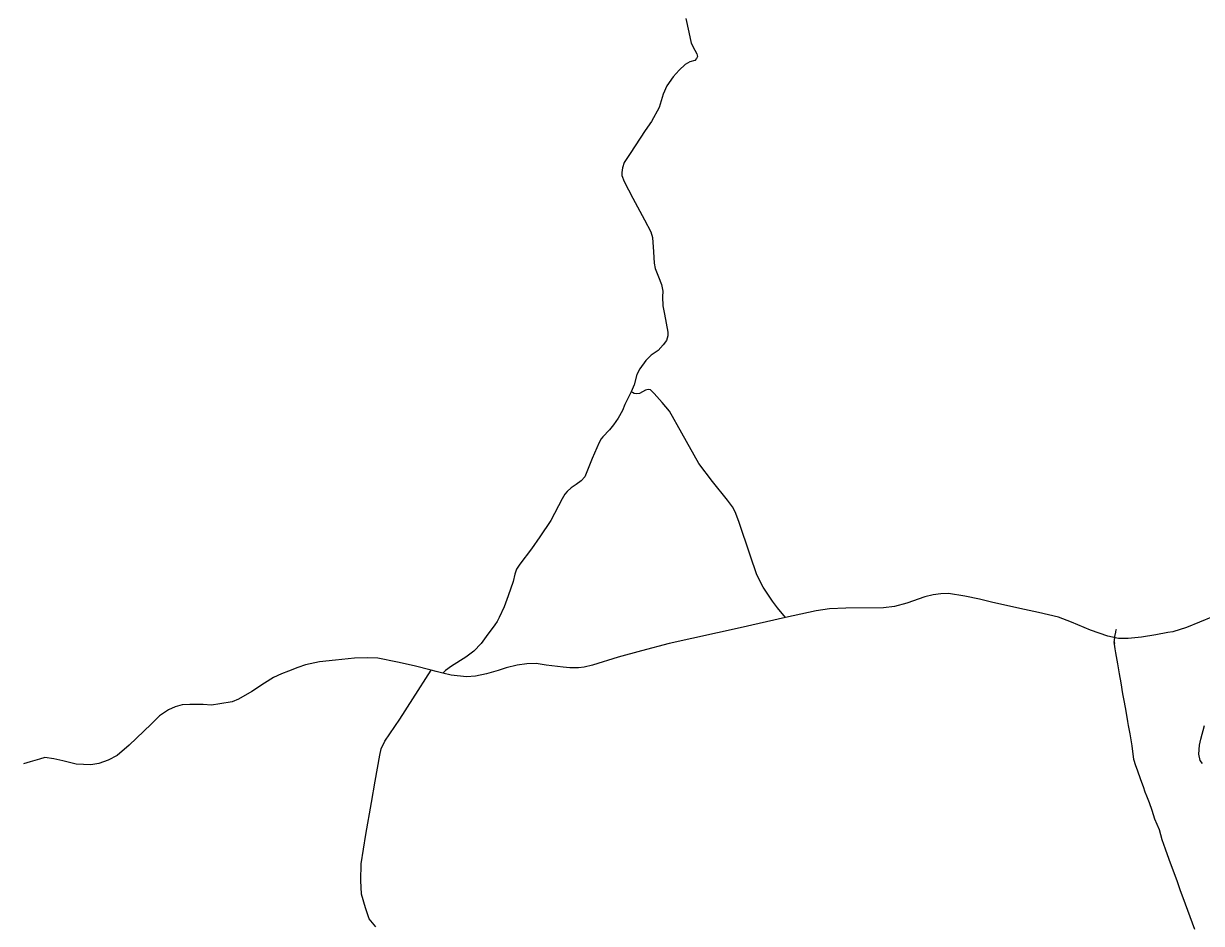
# Model space of a CAD drawing. Extents: x -789162 to -606354, y -1062736 to -945481.
# Drawn here: x -690256 to -685644, y -958641 to -955119 of the extents above; entities that cross this region are included whole.
import ezdxf

# ---------------------------------------------------------------- set-up
doc = ezdxf.new("R2010")
doc.units = 0
for name, color, linetype in [('_SIRSI VZTAHY_SILNICE I TRIDY_STAV', 7, 'Continuous'), ('_SIRSI VZTAHY_SILNICE III TRIDY_STAV', 7, 'Continuous'), ('_SIRSI VZTAHY_VTL PLYNOVOD', 7, 'Continuous')]:
    doc.layers.add(name, color=color, linetype=linetype)

msp = doc.modelspace()

# ---------------------------------------------------------------- linework, layer by layer
at = {"layer": '_SIRSI VZTAHY_SILNICE I TRIDY_STAV'}
msp.add_lwpolyline([(-685640.1, -958015.3), (-685650.1, -958003), (-685655, -957977.9), (-685652.5, -957943.3), (-685647.3, -957919.2), (-685633, -957866.4)], dxfattribs=at)
at = {"layer": '_SIRSI VZTAHY_SILNICE III TRIDY_STAV'}
for points in [[(-687662.7, -955098.5), (-687651.1, -955153), (-687641.8, -955195.6), (-687627.6, -955223.1), (-687619.6, -955236.6), (-687617.5, -955247.7), (-687621.2, -955255.6), (-687628, -955262.8), (-687647.4, -955268.9), (-687666.2, -955279.4), (-687689.4, -955300.6), (-687712.2, -955327.6), (-687737.8, -955361.9), (-687751.6, -955395.1), (-687768.1, -955446.7), (-687797.6, -955502.4), (-687821.9, -955536.7), (-687881.3, -955626.9), (-687904.3, -955662.3), (-687911.1, -955682.7), (-687913.3, -955701.3), (-687913, -955713.4), (-687904.9, -955736.7), (-687870.9, -955802), (-687824.6, -955887.2), (-687800.7, -955933.4), (-687793.4, -955955.7), (-687789.6, -956011.8), (-687787.1, -956056.3), (-687782.6, -956077.2), (-687769.9, -956109.7), (-687758.5, -956139.6), (-687752.9, -956166.3), (-687754.2, -956188.7), (-687753.2, -956224.1), (-687747.1, -956256.4), (-687732.9, -956326.2), (-687733.6, -956341.2), (-687739.4, -956358.7), (-687752.4, -956376.2), (-687771.7, -956398.1), (-687799.2, -956416.9), (-687820, -956437.6), (-687843.4, -956470.3), (-687855, -956492.8), (-687865.9, -956532.4), (-687876.8, -956559.9)], [(-687876.8, -956559.9), (-687891.8, -956588.7), (-687901.7, -956609.9), (-687910.9, -956632.8), (-687928, -956663.3), (-687946.1, -956688.8), (-687961.5, -956709.1), (-687987.8, -956735.9), (-687994.6, -956744.4), (-688002, -956758.9), (-688029.2, -956821.1), (-688048.5, -956866), (-688059.1, -956892.8), (-688073.4, -956907.8), (-688092.7, -956922.6), (-688111.5, -956935.2), (-688127.8, -956949.9), (-688136.5, -956960.2), (-688147.1, -956978.2), (-688191.6, -957063.9), (-688234.4, -957128), (-688267.7, -957173.9), (-688313.1, -957234.2), (-688325.8, -957253.7), (-688332.9, -957273.4), (-688338.6, -957302.6), (-688358.1, -957357.9), (-688374.4, -957402.1), (-688393.8, -957443.8), (-688401.7, -957458.5), (-688410.2, -957471.4), (-688445.4, -957517.7), (-688464.8, -957544.8), (-688492.6, -957575.6), (-688524, -957597.9), (-688580.3, -957633.9), (-688604.2, -957651.2), (-688614.7, -957660.6)], [(-687273.4, -957443.1), (-687303.6, -957405.6), (-687323.7, -957379.5), (-687360.8, -957324.6), (-687384.9, -957276.7), (-687411.6, -957199.8), (-687456.1, -957066.9), (-687470.4, -957029.5), (-687480.7, -957010), (-687500.5, -956983.7), (-687558.2, -956910.7), (-687612.5, -956840.4), (-687678.4, -956721.3), (-687726.9, -956635.6), (-687755.1, -956601.4), (-687787.4, -956566), (-687801.4, -956552.5), (-687810.1, -956550.9), (-687820.6, -956553.6), (-687844, -956566), (-687855.1, -956568.1), (-687864.9, -956566.3), (-687872, -956562.5), (-687876.8, -956559.9)], [(-685601.5, -957441.3), (-685703.1, -957482.1), (-685756.7, -957498.8), (-685776.7, -957502.5), (-685822.8, -957511.7), (-685879.4, -957520.2), (-685931.1, -957526.1), (-685969.2, -957525.4), (-686010.4, -957516), (-686079.1, -957493.4), (-686153.4, -957460.9), (-686203.5, -957441.5), (-686282.7, -957423.6), (-686336.9, -957411.4), (-686461.3, -957385.1), (-686513.3, -957371.4), (-686571.4, -957359.3), (-686634.6, -957349.7), (-686665, -957350.6), (-686694.2, -957354.2), (-686727.6, -957362.8), (-686798.4, -957386.6), (-686846.2, -957400.6), (-686889.4, -957405.3), (-687036.4, -957407.1), (-687100.6, -957409.3), (-687153.1, -957417.1), (-687273.4, -957443.1)], [(-687273.4, -957443.1), (-687449.9, -957483.7), (-687728.4, -957545.3), (-687836.1, -957573.2), (-687928.6, -957597.9), (-688028.6, -957629.2), (-688060.8, -957637.4), (-688082.9, -957640.5), (-688117.5, -957640.5), (-688143.9, -957638.3), (-688209.6, -957629.2), (-688248.5, -957623.7), (-688286.1, -957624), (-688323.7, -957629.3), (-688366.1, -957640.5), (-688397.9, -957650.2), (-688443, -957663.9), (-688487, -957672.8), (-688521.6, -957675.4), (-688581.7, -957668.7), (-688614.7, -957660.6)], [(-688660.3, -957650), (-688726.5, -957632.4), (-688791.7, -957617.5), (-688869.2, -957602.2), (-688909.8, -957601.1), (-688960.4, -957602.8), (-689034.6, -957609.7), (-689097.6, -957616.8), (-689151.5, -957628.7), (-689182, -957638.6), (-689219.2, -957652.7), (-689245.8, -957663.7), (-689277.2, -957678.2), (-689312.2, -957699.8), (-689362.8, -957733.4), (-689414, -957762.6), (-689439.3, -957772.7), (-689486.8, -957781.8), (-689519.9, -957786.1), (-689553, -957783.4), (-689604.6, -957783.4), (-689635.4, -957785.4), (-689662.7, -957793.5), (-689689, -957804.6), (-689723.4, -957828.3), (-689756.7, -957861.2), (-689842.2, -957942.6), (-689889.2, -957983), (-689925, -958001.7), (-689961.4, -958014.3), (-689992.8, -958019.9), (-690050.1, -958017.9), (-690102.1, -958004.5), (-690136.8, -957996.4), (-690173, -957991.1), (-690193.7, -957997.7), (-690229.6, -958008.3), (-690255.9, -958015.4)], [(-688876.9, -958653.5), (-688902.9, -958622.8), (-688917.5, -958580), (-688933.1, -958526), (-688935.3, -958473.1), (-688934.2, -958408), (-688915.8, -958292.7), (-688894.3, -958167.8), (-688879, -958083.6), (-688861.2, -957981.5), (-688855.9, -957957.3), (-688841.2, -957927.9), (-688783.2, -957840.7), (-688731.5, -957762.1), (-688660.3, -957650)], [(-688614.7, -957660.6), (-688640.1, -957654.9), (-688660.3, -957650)]]:
    msp.add_lwpolyline(points, dxfattribs=at)
at = {"layer": '_SIRSI VZTAHY_VTL PLYNOVOD'}
for points in [[(-685985.5, -957542.5), (-685985.5, -957542.1), (-685985.8, -957538.7), (-685985.2, -957534.2), (-685983.4, -957517.1), (-685979.8, -957500.7), (-685977.9, -957490.6)], [(-685977.9, -957490.6), (-685977.8, -957490.1)], [(-685977.9, -957490.6), (-685977.6, -957490.6), (-685977.2, -957490.6), (-685977, -957490.6), (-685976.9, -957490.6), (-685976.8, -957490.5), (-685976.6, -957490.5)], [(-685985.3, -957544.2), (-685985.7, -957544.2), (-685986.1, -957544.3), (-685986.2, -957543.6), (-685986.3, -957543), (-685985.8, -957543), (-685985.4, -957542.9)], [(-685985.3, -957544.6), (-685984.9, -957544.6), (-685984.4, -957544.5), (-685984.6, -957542.4), (-685985.5, -957542.5)], [(-685985.5, -957542.5), (-685985.4, -957542.9)], [(-685985.4, -957542.9), (-685985.4, -957543.6), (-685985.3, -957544.2)], [(-685985.3, -957544.2), (-685985.3, -957544.6)], [(-685670.5, -958664.5), (-685707, -958565.2), (-685727.3, -958508.5), (-685739.3, -958473.5), (-685757.6, -958425.3), (-685771.4, -958390), (-685784.7, -958349.4), (-685798.2, -958313.7), (-685808.9, -958274.6), (-685826.7, -958233.2), (-685837.3, -958198.7), (-685848.2, -958168), (-685858.9, -958141.9), (-685864.3, -958126.3), (-685870.9, -958105.5), (-685881.8, -958078.8), (-685895.2, -958040.6), (-685901.4, -958024), (-685908.9, -957998.8), (-685916.1, -957945.4), (-685923.7, -957898.9), (-685929.4, -957865.9), (-685929.4, -957865.9), (-685932.3, -957850.7), (-685932.3, -957850.6), (-685939.3, -957810.1), (-685945.8, -957774.9), (-685951.6, -957742.1), (-685959.2, -957699.6), (-685965.3, -957663.8), (-685972.2, -957624.3), (-685979, -957581.9), (-685982.1, -957566.3), (-685984.7, -957548), (-685984.8, -957547.7), (-685985.2, -957545), (-685985.3, -957544.6)]]:
    msp.add_lwpolyline(points, dxfattribs=at)

doc.saveas('drawing.dxf')
